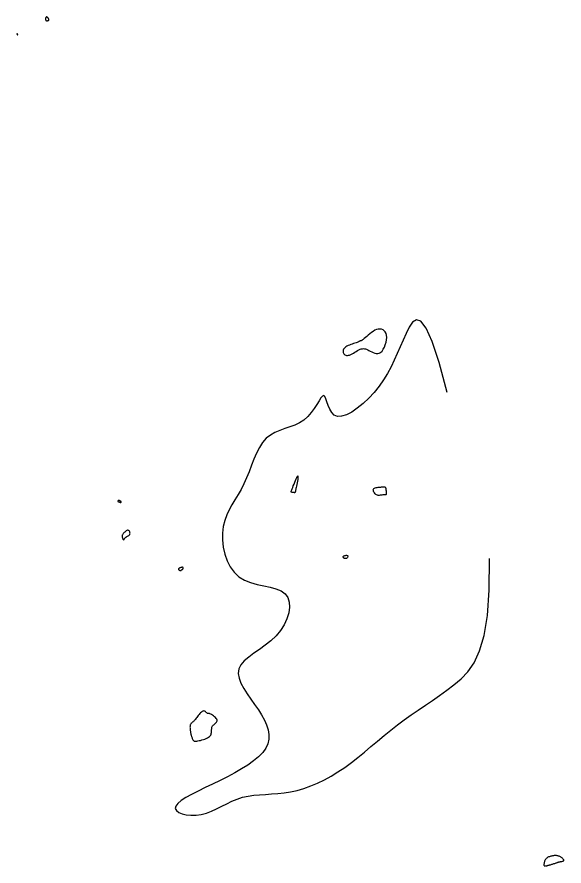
# Model space of a CAD drawing. Extents: x 3040093 to 3056816, y 408076 to 509144.
# Drawn here: x 3043947.9 to 3044023.2, y 428342.8 to 428459.7 of the extents above; entities that cross this region are included whole.
import ezdxf

# ---------------------------------------------------------------- set-up
doc = ezdxf.new("R2010")
doc.units = 0
doc.layers.add('V-CHAN-CONT-EL17', color=7, linetype='Continuous')

msp = doc.modelspace()

# ---------------------------------------------------------------- linework, layer by layer
at = {"layer": 'V-CHAN-CONT-EL17'}
for points in [[(3043951.92, 428459.23), (3043951.95, 428459.21), (3043951.99, 428459.2), (3043952.03, 428459.2), (3043952.07, 428459.2), (3043952.12, 428459.2), (3043952.16, 428459.21), (3043952.2, 428459.22), (3043952.23, 428459.23), (3043952.26, 428459.23), (3043952.29, 428459.24), (3043952.31, 428459.25), (3043952.33, 428459.27), (3043952.34, 428459.28), (3043952.34, 428459.3), (3043952.34, 428459.33), (3043952.34, 428459.35), (3043952.33, 428459.39), (3043952.31, 428459.42), (3043952.29, 428459.46), (3043952.27, 428459.5), (3043952.25, 428459.54), (3043952.22, 428459.58), (3043952.19, 428459.61), (3043952.16, 428459.64), (3043952.13, 428459.67), (3043952.1, 428459.69), (3043952.07, 428459.71), (3043952.04, 428459.71), (3043952.01, 428459.71), (3043951.98, 428459.69), (3043951.95, 428459.67), (3043951.93, 428459.63), (3043951.91, 428459.58), (3043951.89, 428459.53), (3043951.88, 428459.47), (3043951.88, 428459.41), (3043951.88, 428459.35), (3043951.88, 428459.3), (3043951.9, 428459.26)], [(3043947.96, 428457.29), (3043947.96, 428457.28), (3043947.96, 428457.27), (3043947.96, 428457.26), (3043947.96, 428457.25), (3043947.97, 428457.25), (3043947.97, 428457.24), (3043947.97, 428457.24), (3043947.98, 428457.24), (3043947.98, 428457.24), (3043947.99, 428457.24), (3043948, 428457.25), (3043948, 428457.25), (3043948.01, 428457.26), (3043948.02, 428457.26), (3043948.02, 428457.27), (3043948.03, 428457.28), (3043948.04, 428457.28), (3043948.04, 428457.29), (3043948.05, 428457.29), (3043948.05, 428457.3), (3043948.05, 428457.31), (3043948.05, 428457.32), (3043948.05, 428457.32), (3043948.04, 428457.33), (3043948.04, 428457.34), (3043948.03, 428457.34), (3043948.02, 428457.35), (3043948.01, 428457.35), (3043948, 428457.36), (3043947.98, 428457.36), (3043947.98, 428457.36), (3043947.97, 428457.37), (3043947.96, 428457.37), (3043947.95, 428457.37), (3043947.95, 428457.37), (3043947.95, 428457.37), (3043947.94, 428457.37), (3043947.94, 428457.36), (3043947.94, 428457.36), (3043947.94, 428457.36), (3043947.94, 428457.35), (3043947.95, 428457.34), (3043947.95, 428457.33), (3043947.95, 428457.33), (3043947.95, 428457.32), (3043947.96, 428457.31), (3043947.96, 428457.3)], [(3043993.88, 428413.25), (3043994.06, 428413.34), (3043994.25, 428413.45), (3043994.44, 428413.56), (3043994.63, 428413.68), (3043994.82, 428413.79), (3043995, 428413.89), (3043995.17, 428413.97), (3043995.33, 428414.02), (3043995.48, 428414.05), (3043995.62, 428414.06), (3043995.77, 428414.05), (3043995.91, 428414.02), (3043996.06, 428413.97), (3043996.21, 428413.9), (3043996.38, 428413.82), (3043996.56, 428413.72), (3043996.76, 428413.61), (3043996.96, 428413.51), (3043997.17, 428413.44), (3043997.38, 428413.39), (3043997.59, 428413.38), (3043997.79, 428413.43), (3043997.99, 428413.54), (3043998.18, 428413.73), (3043998.35, 428413.98), (3043998.5, 428414.27), (3043998.63, 428414.6), (3043998.73, 428414.94), (3043998.79, 428415.28), (3043998.82, 428415.6), (3043998.8, 428415.9), (3043998.74, 428416.16), (3043998.63, 428416.36), (3043998.49, 428416.53), (3043998.32, 428416.65), (3043998.12, 428416.73), (3043997.9, 428416.76), (3043997.67, 428416.74), (3043997.43, 428416.68), (3043997.18, 428416.58), (3043996.94, 428416.44), (3043996.71, 428416.28), (3043996.48, 428416.1), (3043996.27, 428415.92), (3043996.07, 428415.75), (3043995.89, 428415.58), (3043995.73, 428415.44), (3043995.6, 428415.34), (3043995.5, 428415.26), (3043995.41, 428415.2), (3043995.34, 428415.17), (3043995.29, 428415.15), (3043995.24, 428415.14), (3043995.2, 428415.13), (3043995.17, 428415.12), (3043995.14, 428415.1), (3043995.1, 428415.08), (3043995.05, 428415.06), (3043995, 428415.03), (3043994.93, 428414.99), (3043994.85, 428414.95), (3043994.74, 428414.91), (3043994.61, 428414.86), (3043994.45, 428414.81), (3043994.27, 428414.75), (3043994.08, 428414.69), (3043993.89, 428414.62), (3043993.69, 428414.55), (3043993.5, 428414.47), (3043993.33, 428414.39), (3043993.18, 428414.29), (3043993.06, 428414.19), (3043992.96, 428414.08), (3043992.89, 428413.97), (3043992.85, 428413.85), (3043992.82, 428413.74), (3043992.82, 428413.63), (3043992.84, 428413.52), (3043992.88, 428413.42), (3043992.93, 428413.33), (3043993, 428413.26), (3043993.08, 428413.2), (3043993.18, 428413.15), (3043993.29, 428413.12), (3043993.42, 428413.12), (3043993.56, 428413.14), (3043993.72, 428413.18)], [(3043985.97, 428395.17), (3043986.07, 428395.42), (3043986.17, 428395.67), (3043986.27, 428395.92), (3043986.37, 428396.15), (3043986.45, 428396.34), (3043986.52, 428396.47), (3043986.57, 428396.53), (3043986.6, 428396.5), (3043986.61, 428396.4), (3043986.6, 428396.24), (3043986.57, 428396.04), (3043986.54, 428395.82), (3043986.5, 428395.58), (3043986.45, 428395.34), (3043986.41, 428395.13), (3043986.37, 428394.94), (3043986.34, 428394.79), (3043986.31, 428394.66), (3043986.29, 428394.56), (3043986.27, 428394.48), (3043986.25, 428394.41), (3043986.23, 428394.36), (3043986.21, 428394.32), (3043986.2, 428394.29), (3043986.19, 428394.27), (3043986.18, 428394.25), (3043986.17, 428394.23), (3043986.15, 428394.22), (3043986.14, 428394.22), (3043986.13, 428394.22), (3043986.12, 428394.22), (3043986.1, 428394.22), (3043986.09, 428394.23), (3043986.07, 428394.24), (3043986.05, 428394.24), (3043986.03, 428394.25), (3043986, 428394.26), (3043985.98, 428394.27), (3043985.94, 428394.27), (3043985.91, 428394.28), (3043985.87, 428394.28), (3043985.83, 428394.28), (3043985.8, 428394.28), (3043985.76, 428394.29), (3043985.73, 428394.29), (3043985.7, 428394.3), (3043985.68, 428394.31), (3043985.67, 428394.32), (3043985.67, 428394.35), (3043985.68, 428394.38), (3043985.69, 428394.44), (3043985.72, 428394.52), (3043985.76, 428394.63), (3043985.82, 428394.77), (3043985.89, 428394.95)], [(3043997.07, 428394.8), (3043997.15, 428394.86), (3043997.25, 428394.9), (3043997.37, 428394.93), (3043997.5, 428394.96), (3043997.63, 428394.97), (3043997.77, 428394.98), (3043997.9, 428395), (3043998.02, 428395.01), (3043998.12, 428395.02), (3043998.23, 428395.03), (3043998.31, 428395.04), (3043998.4, 428395.04), (3043998.46, 428395.04), (3043998.52, 428395.03), (3043998.57, 428395.02), (3043998.61, 428394.99), (3043998.65, 428394.96), (3043998.67, 428394.92), (3043998.69, 428394.87), (3043998.7, 428394.81), (3043998.71, 428394.75), (3043998.72, 428394.68), (3043998.72, 428394.6), (3043998.73, 428394.52), (3043998.74, 428394.43), (3043998.75, 428394.34), (3043998.75, 428394.26), (3043998.75, 428394.18), (3043998.75, 428394.11), (3043998.75, 428394.05), (3043998.74, 428394), (3043998.73, 428393.97), (3043998.71, 428393.95), (3043998.68, 428393.94), (3043998.64, 428393.94), (3043998.59, 428393.94), (3043998.53, 428393.94), (3043998.46, 428393.94), (3043998.37, 428393.94), (3043998.28, 428393.92), (3043998.17, 428393.9), (3043998.05, 428393.88), (3043997.93, 428393.87), (3043997.8, 428393.86), (3043997.67, 428393.86), (3043997.55, 428393.89), (3043997.43, 428393.93), (3043997.32, 428394), (3043997.22, 428394.09), (3043997.13, 428394.19), (3043997.06, 428394.3), (3043997.01, 428394.42), (3043996.99, 428394.53), (3043996.98, 428394.64), (3043997.01, 428394.73)], [(3043961.83, 428393.05), (3043961.83, 428393.05), (3043961.84, 428393.04), (3043961.85, 428393.03), (3043961.87, 428393.02), (3043961.88, 428393.01), (3043961.91, 428393), (3043961.93, 428392.99), (3043961.96, 428392.97), (3043962, 428392.96), (3043962.04, 428392.94), (3043962.08, 428392.92), (3043962.11, 428392.91), (3043962.15, 428392.9), (3043962.18, 428392.9), (3043962.21, 428392.9), (3043962.24, 428392.9), (3043962.26, 428392.91), (3043962.27, 428392.92), (3043962.28, 428392.94), (3043962.28, 428392.96), (3043962.28, 428392.98), (3043962.27, 428393), (3043962.25, 428393.02), (3043962.23, 428393.04), (3043962.2, 428393.06), (3043962.17, 428393.08), (3043962.14, 428393.1), (3043962.1, 428393.11), (3043962.07, 428393.12), (3043962.04, 428393.14), (3043962.01, 428393.14), (3043961.99, 428393.15), (3043961.97, 428393.16), (3043961.95, 428393.16), (3043961.94, 428393.16), (3043961.93, 428393.17), (3043961.92, 428393.17), (3043961.91, 428393.17), (3043961.91, 428393.17), (3043961.9, 428393.17), (3043961.9, 428393.17), (3043961.89, 428393.16), (3043961.89, 428393.16), (3043961.88, 428393.16), (3043961.88, 428393.16), (3043961.87, 428393.16), (3043961.87, 428393.15), (3043961.87, 428393.15), (3043961.86, 428393.15), (3043961.86, 428393.14), (3043961.86, 428393.14), (3043961.85, 428393.13), (3043961.85, 428393.13), (3043961.85, 428393.12), (3043961.84, 428393.12), (3043961.84, 428393.11), (3043961.83, 428393.1), (3043961.83, 428393.1), (3043961.83, 428393.09), (3043961.82, 428393.08), (3043961.82, 428393.08), (3043961.82, 428393.07), (3043961.82, 428393.06)], [(3043962.44, 428388.09), (3043962.46, 428388.03), (3043962.48, 428387.95), (3043962.5, 428387.89), (3043962.53, 428387.82), (3043962.56, 428387.77), (3043962.58, 428387.73), (3043962.6, 428387.71), (3043962.62, 428387.71), (3043962.64, 428387.73), (3043962.65, 428387.76), (3043962.68, 428387.81), (3043962.7, 428387.86), (3043962.74, 428387.92), (3043962.78, 428387.98), (3043962.84, 428388.04), (3043962.91, 428388.09), (3043962.99, 428388.13), (3043963.08, 428388.18), (3043963.17, 428388.23), (3043963.26, 428388.28), (3043963.34, 428388.33), (3043963.4, 428388.4), (3043963.46, 428388.47), (3043963.49, 428388.56), (3043963.5, 428388.65), (3043963.49, 428388.75), (3043963.46, 428388.84), (3043963.43, 428388.93), (3043963.37, 428388.99), (3043963.31, 428389.04), (3043963.23, 428389.06), (3043963.15, 428389.05), (3043963.06, 428389.02), (3043962.97, 428388.96), (3043962.87, 428388.89), (3043962.78, 428388.81), (3043962.7, 428388.73), (3043962.62, 428388.64), (3043962.55, 428388.57), (3043962.5, 428388.5), (3043962.46, 428388.44), (3043962.43, 428388.4), (3043962.41, 428388.35), (3043962.4, 428388.31), (3043962.4, 428388.26), (3043962.41, 428388.21), (3043962.42, 428388.16)], [(3043992.83, 428385.37), (3043992.83, 428385.41), (3043992.84, 428385.44), (3043992.86, 428385.48), (3043992.89, 428385.51), (3043992.93, 428385.53), (3043992.98, 428385.55), (3043993.04, 428385.57), (3043993.1, 428385.59), (3043993.17, 428385.6), (3043993.24, 428385.61), (3043993.31, 428385.61), (3043993.37, 428385.6), (3043993.43, 428385.58), (3043993.47, 428385.56), (3043993.49, 428385.53), (3043993.5, 428385.48), (3043993.49, 428385.43), (3043993.46, 428385.38), (3043993.43, 428385.33), (3043993.38, 428385.27), (3043993.33, 428385.23), (3043993.27, 428385.19), (3043993.21, 428385.17), (3043993.15, 428385.16), (3043993.09, 428385.16), (3043993.03, 428385.17), (3043992.98, 428385.2), (3043992.93, 428385.23), (3043992.9, 428385.26), (3043992.86, 428385.3), (3043992.84, 428385.34)], [(3043970.37, 428383.53), (3043970.4, 428383.53), (3043970.43, 428383.52), (3043970.46, 428383.53), (3043970.49, 428383.53), (3043970.52, 428383.54), (3043970.56, 428383.56), (3043970.6, 428383.59), (3043970.63, 428383.61), (3043970.68, 428383.65), (3043970.71, 428383.68), (3043970.75, 428383.72), (3043970.78, 428383.76), (3043970.81, 428383.8), (3043970.82, 428383.84), (3043970.83, 428383.87), (3043970.82, 428383.9), (3043970.81, 428383.92), (3043970.78, 428383.94), (3043970.74, 428383.95), (3043970.7, 428383.96), (3043970.65, 428383.96), (3043970.6, 428383.95), (3043970.54, 428383.94), (3043970.48, 428383.93), (3043970.42, 428383.91), (3043970.37, 428383.88), (3043970.31, 428383.85), (3043970.26, 428383.82), (3043970.22, 428383.79), (3043970.19, 428383.76), (3043970.17, 428383.72), (3043970.17, 428383.69), (3043970.17, 428383.66), (3043970.19, 428383.64), (3043970.21, 428383.61), (3043970.24, 428383.59), (3043970.27, 428383.57), (3043970.3, 428383.55), (3043970.34, 428383.54)], [(3043971.81, 428361.33), (3043971.83, 428361.25), (3043971.84, 428361.17), (3043971.85, 428361.1), (3043971.87, 428361.04), (3043971.89, 428360.97), (3043971.91, 428360.9), (3043971.93, 428360.82), (3043971.95, 428360.74), (3043971.98, 428360.66), (3043972.01, 428360.57), (3043972.04, 428360.48), (3043972.07, 428360.39), (3043972.11, 428360.31), (3043972.15, 428360.23), (3043972.19, 428360.17), (3043972.23, 428360.11), (3043972.28, 428360.08), (3043972.34, 428360.05), (3043972.41, 428360.03), (3043972.49, 428360.03), (3043972.59, 428360.03), (3043972.71, 428360.04), (3043972.85, 428360.07), (3043973.02, 428360.1), (3043973.21, 428360.14), (3043973.4, 428360.2), (3043973.6, 428360.25), (3043973.8, 428360.32), (3043973.99, 428360.4), (3043974.16, 428360.48), (3043974.31, 428360.57), (3043974.43, 428360.67), (3043974.52, 428360.77), (3043974.6, 428360.87), (3043974.65, 428360.98), (3043974.68, 428361.09), (3043974.7, 428361.21), (3043974.71, 428361.32), (3043974.72, 428361.43), (3043974.73, 428361.54), (3043974.73, 428361.64), (3043974.74, 428361.75), (3043974.76, 428361.85), (3043974.78, 428361.94), (3043974.82, 428362.04), (3043974.87, 428362.13), (3043974.93, 428362.22), (3043975.02, 428362.3), (3043975.11, 428362.38), (3043975.21, 428362.46), (3043975.3, 428362.55), (3043975.38, 428362.63), (3043975.44, 428362.72), (3043975.47, 428362.82), (3043975.47, 428362.92), (3043975.43, 428363.04), (3043975.35, 428363.15), (3043975.25, 428363.27), (3043975.12, 428363.39), (3043974.99, 428363.5), (3043974.85, 428363.6), (3043974.72, 428363.68), (3043974.6, 428363.75), (3043974.5, 428363.79), (3043974.42, 428363.82), (3043974.35, 428363.83), (3043974.29, 428363.84), (3043974.24, 428363.84), (3043974.2, 428363.85), (3043974.15, 428363.86), (3043974.11, 428363.89), (3043974.06, 428363.93), (3043974, 428363.99), (3043973.94, 428364.04), (3043973.88, 428364.1), (3043973.8, 428364.15), (3043973.72, 428364.18), (3043973.64, 428364.19), (3043973.54, 428364.17), (3043973.44, 428364.12), (3043973.33, 428364.04), (3043973.22, 428363.94), (3043973.11, 428363.82), (3043973, 428363.69), (3043972.89, 428363.55), (3043972.79, 428363.42), (3043972.69, 428363.29), (3043972.61, 428363.18), (3043972.53, 428363.07), (3043972.46, 428362.98), (3043972.39, 428362.9), (3043972.33, 428362.83), (3043972.27, 428362.77), (3043972.21, 428362.72), (3043972.16, 428362.67), (3043972.1, 428362.62), (3043972.04, 428362.58), (3043971.99, 428362.54), (3043971.94, 428362.5), (3043971.89, 428362.45), (3043971.85, 428362.4), (3043971.81, 428362.33), (3043971.79, 428362.26), (3043971.77, 428362.17), (3043971.76, 428362.07), (3043971.75, 428361.96), (3043971.76, 428361.85), (3043971.77, 428361.73), (3043971.78, 428361.62), (3043971.79, 428361.52), (3043971.8, 428361.42)], [(3044021.01, 428342.92), (3044021.06, 428342.94), (3044021.11, 428342.96), (3044021.17, 428342.97), (3044021.22, 428342.99), (3044021.29, 428343.01), (3044021.36, 428343.03), (3044021.44, 428343.06), (3044021.53, 428343.09), (3044021.63, 428343.11), (3044021.73, 428343.15), (3044021.84, 428343.18), (3044021.94, 428343.21), (3044022.04, 428343.24), (3044022.13, 428343.28), (3044022.21, 428343.3), (3044022.27, 428343.33), (3044022.33, 428343.35), (3044022.38, 428343.36), (3044022.42, 428343.38), (3044022.46, 428343.39), (3044022.5, 428343.4), (3044022.55, 428343.42), (3044022.61, 428343.43), (3044022.68, 428343.44), (3044022.76, 428343.45), (3044022.85, 428343.46), (3044022.93, 428343.48), (3044023.01, 428343.49), (3044023.08, 428343.52), (3044023.14, 428343.54), (3044023.19, 428343.57), (3044023.22, 428343.6), (3044023.22, 428343.63), (3044023.22, 428343.67), (3044023.19, 428343.71), (3044023.16, 428343.76), (3044023.12, 428343.8), (3044023.06, 428343.85), (3044023, 428343.91), (3044022.94, 428343.96), (3044022.87, 428344.01), (3044022.8, 428344.06), (3044022.72, 428344.1), (3044022.64, 428344.15), (3044022.56, 428344.19), (3044022.47, 428344.22), (3044022.37, 428344.25), (3044022.28, 428344.26), (3044022.18, 428344.27), (3044022.08, 428344.28), (3044021.97, 428344.27), (3044021.87, 428344.27), (3044021.76, 428344.25), (3044021.65, 428344.23), (3044021.54, 428344.21), (3044021.43, 428344.19), (3044021.32, 428344.16), (3044021.22, 428344.13), (3044021.11, 428344.09), (3044021.01, 428344.04), (3044020.92, 428343.99), (3044020.84, 428343.94), (3044020.76, 428343.87), (3044020.7, 428343.79), (3044020.64, 428343.71), (3044020.6, 428343.62), (3044020.56, 428343.53), (3044020.53, 428343.44), (3044020.5, 428343.35), (3044020.48, 428343.27), (3044020.47, 428343.19), (3044020.46, 428343.12), (3044020.45, 428343.06), (3044020.45, 428343), (3044020.46, 428342.96), (3044020.47, 428342.92), (3044020.49, 428342.89), (3044020.51, 428342.87), (3044020.54, 428342.85), (3044020.58, 428342.85), (3044020.63, 428342.84), (3044020.68, 428342.85), (3044020.73, 428342.86), (3044020.79, 428342.87), (3044020.85, 428342.88), (3044020.9, 428342.9), (3044020.96, 428342.91)]]:
    msp.add_lwpolyline(points, close=True, dxfattribs=at)
msp.add_lwpolyline([(3044007.13, 428408), (3044006.03, 428412.15), (3044005.08, 428415.06), (3044004.25, 428416.89), (3044003.54, 428417.82), (3044002.93, 428418.04), (3044002.39, 428417.71), (3044001.91, 428417.03), (3044001.48, 428416.15), (3044001.07, 428415.23), (3044000.68, 428414.31), (3044000.28, 428413.39), (3043999.87, 428412.47), (3043999.42, 428411.55), (3043998.94, 428410.64), (3043998.4, 428409.75), (3043997.79, 428408.88), (3043997.1, 428408.03), (3043996.35, 428407.22), (3043995.57, 428406.49), (3043994.78, 428405.85), (3043994.01, 428405.33), (3043993.28, 428404.96), (3043992.62, 428404.75), (3043992.06, 428404.73), (3043991.6, 428404.92), (3043991.25, 428405.27), (3043990.98, 428405.72), (3043990.77, 428406.22), (3043990.6, 428406.72), (3043990.46, 428407.15), (3043990.32, 428407.47), (3043990.17, 428407.61), (3043989.99, 428407.54), (3043989.77, 428407.29), (3043989.51, 428406.89), (3043989.21, 428406.39), (3043988.85, 428405.83), (3043988.44, 428405.25), (3043987.97, 428404.7), (3043987.43, 428404.22), (3043986.83, 428403.84), (3043986.18, 428403.53), (3043985.5, 428403.28), (3043984.8, 428403.05), (3043984.11, 428402.81), (3043983.44, 428402.53), (3043982.81, 428402.17), (3043982.24, 428401.72), (3043981.74, 428401.14), (3043981.3, 428400.46), (3043980.91, 428399.69), (3043980.56, 428398.86), (3043980.22, 428398), (3043979.89, 428397.12), (3043979.55, 428396.27), (3043979.18, 428395.44), (3043978.79, 428394.68), (3043978.36, 428393.96), (3043977.94, 428393.27), (3043977.53, 428392.58), (3043977.14, 428391.89), (3043976.8, 428391.17), (3043976.53, 428390.4), (3043976.33, 428389.57), (3043976.23, 428388.67), (3043976.23, 428387.72), (3043976.33, 428386.75), (3043976.54, 428385.79), (3043976.86, 428384.87), (3043977.28, 428384.02), (3043977.83, 428383.27), (3043978.48, 428382.66), (3043979.25, 428382.2), (3043980.1, 428381.86), (3043981, 428381.61), (3043981.9, 428381.41), (3043982.78, 428381.21), (3043983.58, 428380.99), (3043984.28, 428380.71), (3043984.83, 428380.32), (3043985.21, 428379.81), (3043985.41, 428379.18), (3043985.46, 428378.46), (3043985.35, 428377.68), (3043985.1, 428376.87), (3043984.72, 428376.06), (3043984.21, 428375.27), (3043983.6, 428374.53), (3043982.89, 428373.85), (3043982.12, 428373.24), (3043981.32, 428372.67), (3043980.55, 428372.14), (3043979.84, 428371.61), (3043979.23, 428371.09), (3043978.76, 428370.55), (3043978.47, 428369.98), (3043978.39, 428369.36), (3043978.5, 428368.7), (3043978.77, 428368.01), (3043979.15, 428367.29), (3043979.61, 428366.56), (3043980.13, 428365.82), (3043980.65, 428365.09), (3043981.16, 428364.35), (3043981.61, 428363.64), (3043982, 428362.94), (3043982.3, 428362.26), (3043982.51, 428361.59), (3043982.62, 428360.94), (3043982.61, 428360.3), (3043982.47, 428359.67), (3043982.19, 428359.06), (3043981.76, 428358.46), (3043981.19, 428357.88), (3043980.51, 428357.3), (3043979.72, 428356.74), (3043978.85, 428356.2), (3043977.91, 428355.66), (3043976.92, 428355.13), (3043975.9, 428354.62), (3043974.87, 428354.12), (3043973.85, 428353.63), (3043972.87, 428353.15), (3043971.98, 428352.7), (3043971.19, 428352.26), (3043970.54, 428351.85), (3043970.06, 428351.46), (3043969.79, 428351.1), (3043969.73, 428350.77), (3043969.88, 428350.47), (3043970.2, 428350.22), (3043970.67, 428350.03), (3043971.24, 428349.9), (3043971.89, 428349.84), (3043972.59, 428349.85), (3043973.31, 428349.95), (3043974.02, 428350.14), (3043974.72, 428350.41), (3043975.42, 428350.72), (3043976.12, 428351.06), (3043976.82, 428351.42), (3043977.53, 428351.75), (3043978.25, 428352.05), (3043978.99, 428352.3), (3043979.75, 428352.48), (3043980.53, 428352.59), (3043981.33, 428352.66), (3043982.14, 428352.71), (3043982.98, 428352.76), (3043983.83, 428352.82), (3043984.71, 428352.91), (3043985.6, 428353.05), (3043986.51, 428353.25), (3043987.43, 428353.53), (3043988.36, 428353.86), (3043989.3, 428354.26), (3043990.24, 428354.72), (3043991.18, 428355.23), (3043992.12, 428355.8), (3043993.04, 428356.42), (3043993.96, 428357.09), (3043994.86, 428357.79), (3043995.76, 428358.53), (3043996.66, 428359.28), (3043997.56, 428360.04), (3043998.46, 428360.8), (3043999.38, 428361.55), (3044000.3, 428362.28), (3044001.24, 428362.97), (3044002.2, 428363.65), (3044003.16, 428364.31), (3044004.14, 428364.98), (3044005.12, 428365.64), (3044006.1, 428366.33), (3044007.09, 428367.04), (3044008.07, 428367.79), (3044009.05, 428368.6), (3044009.98, 428369.57), (3044010.85, 428370.81), (3044011.61, 428372.45), (3044012.24, 428374.58), (3044012.69, 428377.33), (3044012.94, 428380.82), (3044012.96, 428385.15)], dxfattribs=at)

doc.saveas('drawing.dxf')
